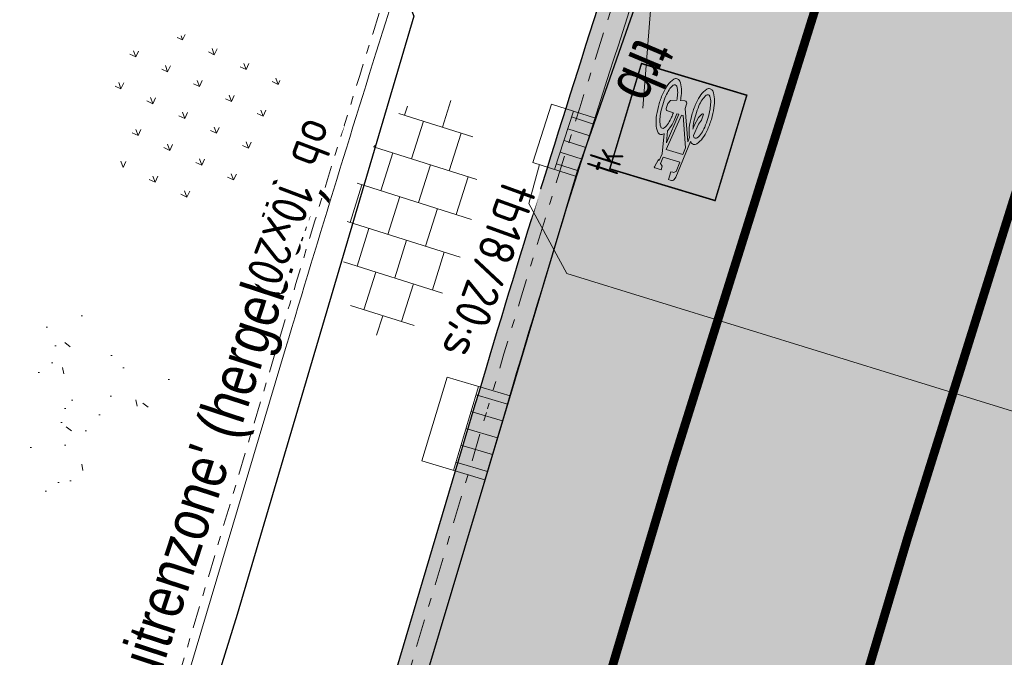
# Model space of a CAD drawing. Header units: metres. Extents: x 111546 to 149831, y 498798 to 507863.
# Tile 920 of 1056: x 111954 to 111966, y 501831 to 501838. Entities that reach past the tile are written whole.
import ezdxf
from ezdxf.enums import TextEntityAlignment as Align

# ---------------------------------------------------------------- set-up
doc = ezdxf.new("R2010")
doc.units = ezdxf.units.M
for name, pattern in [('DASHDOT', [25.4, 12.7, -6.35, 0, -6.35]), ('DASHDOT2', [12.7, 6.35, -3.175, 0, -3.175]), ('JIS_02_0.7', [1.35, 0.75, -0.6]), ('VW-1-1_STREEP', [2, 1, -1])]:
    doc.linetypes.add(name, pattern=pattern)
for name, color, linetype, lineweight in [('2-YY-kolkleiding HWA 125mm', 150, 'Continuous', 15), ('3-nw-arcering-trottoir', 2, 'Continuous', 15), ('3-nw-band-ob 10x20', 7, 'Continuous', 13), ('3-nw-band-ob 10x20-achterkant', 7, 'DASHDOT', 13), ('3-nw-band-trb18-20x20-achterkant-stelspecie', 103, 'DASHDOT2', 15), ('3-nw-band-trb18-20x20-voorkant-stelspecie', 103, 'Continuous', 15), ('3-nw-kolk trottoir', 7, 'Continuous', 13), ('3-nw-text-20-herinrichting', 7, 'Continuous', 15), ('3-vw-kolk-trottoirkolk', 50, 'Continuous', 13), ('4-bs-gras', 253, 'Continuous', 9), ('4-nw-gazon', 7, 'Continuous', 5)]:
    doc.layers.add(name, color=color, linetype=linetype, lineweight=lineweight)
for name, color, linetype in [('3-NW-HV-316010+318010-Afwerken zandbed voor wegfundering en menggranulaat-opp', 20, 'Continuous'), ('3-nw-markering', 7, 'Continuous'), ('3-vw-band-ob 6x20', 30, 'Continuous'), ('3-vw-band-trb-13-15x25', 230, 'Continuous'), ('3-vw-tekst', 3, 'Continuous'), ('3-vw-verkeersbord tekst', 3, 'JIS_02_0.7')]:
    doc.layers.add(name, color=color, linetype=linetype)
doc.layers.add('3-nw-markering-fiets', color=7, linetype='Continuous', lineweight=5, true_color=0xfcfcfc)
doc.layers.add('3-nw-menggranulaat', color=7, linetype='Continuous', lineweight=13, true_color=0xebebeb)
doc.styles.get("Standard").update_dxf_attribs({"font": 'isocp-ie.shx'})
doc.styles.add('veysel', font='isocp-ie.shx', dxfattribs={"height": 0.1})
doc.styles.add('Zaanstad', font='ARIALN.TTF')
doc.styles.add('Zaanstad 1-100 3.5mm', font='ARIALN.TTF', dxfattribs={"height": 0.35})

# ---------------------------------------------------------------- blocks, each defined once
blk = doc.blocks.new('straatkolk_M')
at = {"linetype": 'Continuous'}
for p, q in [((-0.404, 0.475), (-0.569, -0.255)), ((0.569, 0.255), (-0.404, 0.475)), ((0.569, 0.255), (0.404, -0.475)), ((0.404, -0.475), (-0.569, -0.255))]:
    blk.add_line(p, q, dxfattribs=at)
blk = doc.blocks.new('Bestaande trottoirkolk')
for points in [[(-0.4, 0.374), (-0.4, 0.748)], [(-0.2, 0.374), (-0.2, 0.748)], [(0, 0.374), (0, 0.748)], [(0.2, 0.374), (0.2, 0.748)], [(0.4, 0.374), (0.4, 0.748)], [(-0.499, 0.374), (0.499, 0.374)]]:
    blk.add_lwpolyline(points)
at = {"rotation": 12.74062106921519}
blk.add_blockref('straatkolk_M', (0, 0.374), dxfattribs=at)
blk = doc.blocks.new('3-verwijderen')
at = {"linetype": 'Continuous', "lineweight": 13}
blk.add_lwpolyline([(-0.66, 0.34), (0.399, 0.693)], dxfattribs=at)
at = {"linetype": 'Continuous', "lineweight": 13, "style": 'Zaanstad'}
blk.add_attdef('DIAMETER', text='', height=0.5, dxfattribs=at).set_placement((0, 0.56), align=Align.MIDDLE_CENTER)
blk = doc.blocks.new('*U738')
blk.add_line((0.225, 0), (-0.225, 0))
for points in [[(-0.28, -0.262), (-0.28, 0)], [(0, -0.262), (0, 0)], [(-0.14, -0.262), (-0.14, 0)], [(0.14, -0.262), (0.14, 0)], [(0.28, -0.262), (0.28, 0)], [(0.349, -0.262), (-0.349, -0.262)]]:
    blk.add_lwpolyline(points)
at = {"xscale": -0.7000000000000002, "yscale": 0.7000000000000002, "zscale": 0.7000000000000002, "rotation": 347.2593789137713}
blk.add_blockref('straatkolk_M', (0, -0.262), dxfattribs=at)
at = {"linetype": 'DASHDOT', "lineweight": 5, "width": 0.665014}
blk.add_text('tk', height=0.3703, rotation=179.9746, dxfattribs=at).set_placement((0.214, 0.438))
blk = doc.blocks.new('A$Cad01aba3')
h = blk.add_hatch(color=256)
h.paths.add_polyline_path([(0.3367, 1.1162), (0.3221, 1.1162), (0.3221, 1.1162), (0.3074, 1.1162, 0.236068), (0.2928, 1.1016), (0.2855, 1.0796), (0.255, 0.7713, 0.006813), (0.2519, 0.7752, 0.22312), (0.2269, 0.7869, 0.22312), (0.202, 0.7752, 0.090648), (0.17, 0.7183, 0.047451), (0.1532, 0.6486, 0.035374), (0.1464, 0.5527, 0.035374), (0.1532, 0.4569, 0.047451), (0.17, 0.3871, 0.090648), (0.202, 0.3303, 0.22312), (0.2269, 0.3186, 0.22312), (0.2519, 0.3303, 0.090648), (0.2838, 0.3871, 0.047451), (0.3006, 0.4569, 0.035374), (0.3074, 0.5527, 0.035374), (0.3006, 0.6486, 0.047451), (0.2838, 0.7183, 0.038864), (0.2727, 0.7441), (0.2759, 0.7815), (0.3733, 0.5281), (0.3733, 0.4942, 0.544665), (0.3952, 0.4722), (0.4285, 0.4794, 0.008345), (0.4313, 0.4569, 0.047451), (0.4481, 0.3871, 0.090648), (0.48, 0.3303, 0.22312), (0.505, 0.3186, 0.22312), (0.53, 0.3303, 0.090648), (0.5619, 0.3871, 0.047451), (0.5787, 0.4569, 0.035374), (0.5855, 0.5527, 0.035374), (0.5787, 0.6486, 0.047451), (0.5619, 0.7183, 0.090648), (0.53, 0.7752, 0.22312), (0.505, 0.7869, 0.22312), (0.48, 0.7752, 0.006813), (0.4769, 0.7713), (0.4465, 0.9333), (0.4538, 0.9918), (0.4611, 0.9845), (0.4757, 1.0503, 0.548946), (0.4684, 1.0577), (0.4172, 1.0577), (0.4172, 1.0284), (0.4357, 1.0098), (0.4318, 0.9552), (0.2913, 0.9552), (0.2984, 1.0359, -0.281777), (0.3221, 1.0503), (0.3367, 1.0503)])
h.paths.add_polyline_path([(0.4245, 0.8893), (0.3879, 0.5893), (0.3733, 0.5893), (0.2803, 0.8313), (0.2855, 0.8893)], flags=16)
h.paths.add_polyline_path([(0.4391, 0.8381), (0.4583, 0.7423, 0.035986), (0.4481, 0.7183, 0.047451), (0.4313, 0.6486, 0.021905), (0.4255, 0.5893), (0.4099, 0.5893)], flags=16)
h.paths.add_polyline_path([(0.242, 0.7276, -0.01664), (0.2476, 0.7188), (0.2342, 0.6186), (0.2196, 0.582), (0.2196, 0.5381, 0.720759), (0.2269, 0.5308, 0.162278), (0.2342, 0.5381), (0.2489, 0.5674), (0.2635, 0.6405), (0.2662, 0.6706, -0.030907), (0.2738, 0.6279, -0.028874), (0.2781, 0.5527, -0.028874), (0.2738, 0.4775, -0.039407), (0.2631, 0.4234, -0.080527), (0.242, 0.3778, -0.24906), (0.2269, 0.3698, -0.24906), (0.2118, 0.3778, -0.080527), (0.1907, 0.4234, -0.039407), (0.18, 0.4775, -0.028874), (0.1757, 0.5527, -0.028874), (0.18, 0.6279, -0.039407), (0.1907, 0.6821, -0.080527), (0.2118, 0.7276, -0.24906), (0.2269, 0.7357, -0.24906)], flags=16)
h.paths.add_polyline_path([(0.505, 0.7357, -0.24906), (0.5201, 0.7276, -0.080527), (0.5412, 0.6821, -0.039407), (0.5519, 0.6279, -0.028874), (0.5562, 0.5527, -0.028874), (0.5519, 0.4775, -0.039407), (0.5412, 0.4234, -0.080527), (0.5201, 0.3778, -0.24906), (0.505, 0.3698, -0.24906), (0.4899, 0.3778, -0.080527), (0.4688, 0.4234, -0.039407), (0.4581, 0.4775, -0.003097), (0.4572, 0.4856), (0.505, 0.5015), (0.5196, 0.5308), (0.5196, 0.5747, 0.414214), (0.505, 0.5893), (0.4548, 0.5893, -0.014843), (0.4581, 0.6279, -0.039407), (0.4688, 0.6821, -0.080527), (0.4899, 0.7276, -0.24906)], flags=16)
at = {"ltscale": 0.02, "const_width": 0.0118}
blk.add_lwpolyline([(-0.071, 1.1703), (0.8153, 1.1703), (0.8153, 0.284), (-0.071, 0.284)], close=True, dxfattribs=at)
for points in [[(0.255, 0.7713), (0.2855, 1.0796), (0.2928, 1.1016, -0.414214), (0.3221, 1.1162), (0.3367, 1.1162), (0.3367, 1.0503), (0.3221, 1.0503, 0.281777), (0.2984, 1.0359), (0.2913, 0.9552), (0.4318, 0.9552), (0.4357, 1.0098), (0.4172, 1.0284), (0.4172, 1.0577), (0.4684, 1.0577, -0.548946), (0.4757, 1.0503), (0.4611, 0.9845), (0.4538, 0.9918), (0.4465, 0.9333), (0.4769, 0.7713)], [(0.2519, 0.7752, 0.22312), (0.2269, 0.7869, 0.22312), (0.202, 0.7752, 0.090648), (0.17, 0.7183, 0.047451), (0.1532, 0.6486, 0.035374), (0.1464, 0.5527, 0.035374), (0.1532, 0.4569, 0.047451), (0.17, 0.3871, 0.090648), (0.202, 0.3303, 0.22312), (0.2269, 0.3186, 0.22312), (0.2519, 0.3303, 0.090648), (0.2838, 0.3871, 0.047451), (0.3006, 0.4569, 0.035374), (0.3074, 0.5527, 0.035374), (0.3006, 0.6486, 0.047451), (0.2838, 0.7183, 0.038864), (0.2727, 0.7441), (0.2759, 0.7815), (0.3733, 0.5281), (0.3733, 0.4942, 0.544665), (0.3952, 0.4722), (0.4285, 0.4794, 0.008345), (0.4313, 0.4569, 0.047451), (0.4481, 0.3871, 0.090648), (0.48, 0.3303, 0.22312), (0.505, 0.3186, 0.22312), (0.53, 0.3303, 0.090648), (0.5619, 0.3871, 0.047451), (0.5787, 0.4569, 0.035374), (0.5855, 0.5527, 0.035374), (0.5787, 0.6486, 0.047451), (0.5619, 0.7183, 0.090648), (0.53, 0.7752, 0.22312), (0.505, 0.7869, 0.22312), (0.48, 0.7752)]]:
    blk.add_lwpolyline(points, format="xyb")
blk.add_lwpolyline([(0.2803, 0.8313), (0.3733, 0.5893), (0.3879, 0.5893), (0.4245, 0.8893), (0.2855, 0.8893)], close=True)
for points in [[(0.4583, 0.7423, 0.035986), (0.4481, 0.7183, 0.047451), (0.4313, 0.6486, 0.021905), (0.4255, 0.5893), (0.4099, 0.5893), (0.4391, 0.8381)], [(0.2662, 0.6706), (0.2635, 0.6405), (0.2489, 0.5674), (0.2342, 0.5381, -0.162278), (0.2269, 0.5308, -0.720759), (0.2196, 0.5381), (0.2196, 0.582), (0.2342, 0.6186), (0.2476, 0.7188, 0.01664), (0.242, 0.7276, 0.24906), (0.2269, 0.7357, 0.24906), (0.2118, 0.7276, 0.080527), (0.1907, 0.6821, 0.039407), (0.18, 0.6279, 0.028874), (0.1757, 0.5527, 0.028874), (0.18, 0.4775, 0.039407), (0.1907, 0.4234, 0.080527), (0.2118, 0.3778, 0.24906), (0.2269, 0.3698, 0.24906), (0.242, 0.3778, 0.080527), (0.2631, 0.4234, 0.039407), (0.2738, 0.4775, 0.028874), (0.2781, 0.5527, 0.028874), (0.2738, 0.6279, 0.030907)], [(0.5562, 0.5527, 0.028874), (0.5519, 0.6279, 0.039407), (0.5412, 0.6821, 0.080527), (0.5201, 0.7276, 0.24906), (0.505, 0.7357, 0.24906), (0.4899, 0.7276, 0.080527), (0.4688, 0.6821, 0.039407), (0.4581, 0.6279, 0.014843), (0.4548, 0.5893), (0.505, 0.5893, -0.414214), (0.5196, 0.5747), (0.5196, 0.5308), (0.505, 0.5015), (0.4572, 0.4856, 0.003097), (0.4581, 0.4775, 0.039407), (0.4688, 0.4234, 0.080527), (0.4899, 0.3778, 0.24906), (0.505, 0.3698, 0.24906), (0.5201, 0.3778, 0.080527), (0.5412, 0.4234, 0.039407), (0.5519, 0.4775, 0.028874)]]:
    blk.add_lwpolyline(points, format="xyb", close=True)
for centre, start, end in [((0.1123, 0.6594), 38.12736, 39.6888), ((0.6196, 0.6594), 140.3112, 141.87264)]:
    blk.add_arc(centre, 0.1813, start, end)

msp = doc.modelspace()

# ---------------------------------------------------------------- hatches: boundary and pattern name
at = {"layer": '3-nw-arcering-trottoir'}
h = msp.add_hatch(dxfattribs=at)
h.set_pattern_fill('AVH-TEGEL_300X300_HALFST', color=256, scale=1.5, angle=232.43526, style=0, pattern_type=2)
h.set_pattern_definition([(252.458741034, (549094.9785, 242411.10686), (0.07891091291, -0.49688838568), [0.45, -0.45]), (342.45874103, (549094.9785, 242411.10686), (0.13562662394, 0.4290750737), [])])
edge = h.paths.add_edge_path()
edge.add_ellipse((111958.8839, 501835.8792), major_axis=(-0.3673, -1.3578), ratio=0.488545, start_angle=0, end_angle=360)
at = {"layer": '4-bs-gras'}
h = msp.add_hatch(dxfattribs=at)
h.set_pattern_fill('AGR-KRUIDEN', color=256, scale=0.04, pattern_type=2)
h.set_pattern_definition([(110.0468, (111934.99065, 501825.29673), (-0.3626612, 0.1687508), [0.075, -0.4906854]), (65.0468, (111934.99065, 501825.29673), (-0.362661, 0.168751), [0.075, -0.325]), (155.0468, (111934.99065, 501825.29673), (-0.168751, -0.362661), [0.075, -0.325])])
h.paths.add_polyline_path([(111957.4066, 501837.4915), (111956.6897, 501838.0836), (111956.035, 501837.8447), (111955.4618, 501837.8397), (111955.4706, 501836.829), (111955.7716, 501836.0041), (111956.7017, 501836.0606), (111957.137, 501836.5659), (111957.3236, 501836.7663)])
at = {"layer": '4-nw-gazon', "ltscale": 0.1}
h = msp.add_hatch(dxfattribs=at)
h.set_pattern_fill('AGR-GRAS_GAZON', color=256, scale=0.5, angle=-46.148, pattern_type=2)
h.set_pattern_definition([(308.76637, (112555.6338, 501104.5031), (0.9624805, 0.0527809), [0, -0.76, 0, -0.85, 0, -0.8125]), (278.76637, (112555.6338, 501104.5031), (1.4302849, -0.8534867), [0, -0.41, 0, -0.685, 0, -0.2625]), (238.76637, (112555.6202, 501105.1179), (0.037241, -1.5566281), [0, -0.25, 0, -0.9, 0, -1.175]), (228.76637, (112555.6202, 501105.1179), (0.4719491, -1.4929976), [0, -0.125, 0, -0.59, 0, -0.675]), (322.26637, (112557.5103, 501105.8149), (0.8731955, 0.27140796), [0.075, -1.04775]), (281.26637, (112553.7012, 501105.73066), (0.83706867, -0.3680336), [0.075, -1.04775])])
edge = h.paths.add_edge_path()
edge.add_arc((111955.016, 501833.755), 1.1599, 0, 360)

# ---------------------------------------------------------------- linework, layer by layer
at = {"layer": '3-nw-band-ob 10x20', "ltscale": 0.02}
msp.add_lwpolyline([(111945.7316, 501795.0414), (111957.465, 501834.3743, -0.0039777), (111958.6436, 501838.2132, -0.0039777)], format="xyb", dxfattribs=at)
at = {"layer": '3-nw-band-ob 10x20-achterkant', "ltscale": 0.02}
msp.add_lwpolyline([(111945.6358, 501795.07), (111957.3692, 501834.4029, -0.0039233), (111958.5317, 501838.191, -0.0039233)], format="xyb", dxfattribs=at)
at = {"layer": '3-nw-band-trb18-20x20-achterkant-stelspecie', "ltscale": 0.05}
msp.add_lwpolyline([(111939.0701, 501768.2016, 0.0200487), (111948.0315, 501794.3553), (111959.7649, 501833.6882, -0.0058586), (111961.3093, 501838.6654, -0.0058586)], format="xyb", dxfattribs=at)
at = {"layer": '3-nw-band-trb18-20x20-voorkant-stelspecie'}
msp.add_lwpolyline([(111939.2529, 501768.1296, 0.0201788), (111948.2231, 501794.2982), (111959.9565, 501833.631, -0.0075195), (111961.506, 501838.6014)], format="xyb", dxfattribs=at)
at = {"layer": '3-NW-HV-316010+318010-Afwerken zandbed voor wegfundering en menggranulaat-opp'}
msp.add_lwpolyline([(112022.8152, 501980.6823), (112015.7803, 501983.2979), (112012.7309, 501975.0297), (111999.4836, 501939.1108), (111996.2923, 501938.3876), (111992.5179, 501928.7676), (111994.7292, 501926.2197), (111992.7618, 501920.8852), (111990.9535, 501916.2577), (111987.3966, 501907.1552), (111984.5685, 501905.9622), (111979.6175, 501893.2924), (111980.8658, 501890.4421), (111966.3394, 501853.2677, 0.001323), (111965.8609, 501852.0335), (111958.2211, 501851.1683), (111956.6509, 501852.1262), (111953.1617, 501846.4064), (111954.801, 501845.4065), (111961.0159, 501838.2435, 0.0053062), (111959.6211, 501833.7311), (111947.8873, 501794.3967, -0.0409226)], format="xyb", dxfattribs=at)
at = {"layer": '3-nw-markering', "linetype": 'VW-1-1_STREEP', "const_width": 0.1, "flags": 128}
for points in [[(111882.0384, 501668.4378), (111883.7075, 501670.4257, 0.1024983), (111950.1397, 501793.7265), (111961.8731, 501833.0593, -0.0206559), (111968.5282, 501852.4124), (111994.9588, 501920.0509), (112008.7605, 501957.4729)], [(111884.2225, 501666.6038), (111885.8705, 501668.6474, 0.1025141), (111952.817, 501792.8935), (111964.5504, 501832.2264, -0.0206559), (111971.1358, 501851.3764), (111997.5754, 501919.0382), (112011.3989, 501956.5192)]]:
    msp.add_lwpolyline(points, format="xyb", dxfattribs=at)
at = {"layer": '3-vw-band-ob 6x20', "ltscale": 0.05}
msp.add_lwpolyline([(111954.082, 501843.453), (111955.388, 501842.748), (111957.585, 501841.53), (111958.924, 501838.158), (111956.913, 501831.345), (111955.002, 501825.196), (111952.266, 501816.234), (111949.351, 501806.238), (111946.947, 501798.118), (111943.18, 501785.852), (111940.682, 501778.263), (111937.607, 501769.676), (111919.184, 501786.11), (111915.979, 501788.906)], dxfattribs=at)
at = {"layer": '3-vw-band-trb-13-15x25', "ltscale": 0.1}
msp.add_lwpolyline([(111961.5957, 501838.712), (111960.787, 501836.399), (111957.218, 501824.465), (111954.562, 501815.749), (111952.479, 501808.606), (111948.927, 501796.566), (111945.363, 501785.114), (111942.533, 501776.515), (111939.32, 501767.579), (111938.596, 501765.702), (111936.276, 501760.119), (111934.403, 501755.816), (111932.789, 501752.434)], dxfattribs=at)

# ---------------------------------------------------------------- block references
at = {"layer": '3-nw-kolk trottoir', "ltscale": 0.05, "rotation": 252.1306668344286}
msp.add_blockref('*U738', (111960.8849, 501836.6627), dxfattribs=at)
at = {"layer": '3-nw-markering-fiets', "xscale": 1.413164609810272, "yscale": 1.413164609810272, "zscale": 1.413164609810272, "rotation": 163.2373258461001}
msp.add_blockref('A$Cad01aba3', (111962.7364, 501837.6703), dxfattribs=at)
at = {"layer": '3-vw-kolk-trottoirkolk', "rotation": 253.3501004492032}
msp.add_blockref('Bestaande trottoirkolk', (111959.1603, 501833.5716), dxfattribs=at)
at = {"layer": '3-vw-tekst', "rotation": 247.1309332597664}
msp.add_blockref('3-verwijderen', (111961.0505, 501837.7473), dxfattribs=at).add_auto_attribs({'DIAMETER': 'trb'})

# ---------------------------------------------------------------- texts
at = {"layer": '3-vw-verkeersbord tekst', "char_height": 0.5, "attachment_point": 7, "line_spacing_factor": 0.63, "style": 'Zaanstad 1-100 3.5mm'}
for s, width, insert, rotation in [('\\A1;A01-30-ZE(hergebruik)', 4.409154, (111954.7279, 501844.1456), 246.95064), ("\\A1;bord 'uitrenzone' (hergebruik)", 8.780578, (111955.6989, 501829.1256), 71.89617)]:
    msp.add_mtext_dynamic_manual_height_columns(s, width=width, gutter_width=4.5, heights=[0], dxfattribs=dict(at, insert=insert, rotation=rotation))

# ---------------------------------------------------------------- next in the draw order: texts
at = {"layer": '3-nw-text-20-herinrichting', "color": 0, "char_height": 0.408319, "attachment_point": 7, "style": 'veysel', "bg_fill": 3, "box_fill_scale": 1.1, "bg_fill_color": 256, "bg_fill_true_color": 13158600, "bg_fill_transparency": 0}
for s, insert, rotation in [('\\A1;ob 10x20', (111957.6985, 501837.0276), 249.22897), ('\\A1;{\\C256;tb18/20;s}', (111959.9135, 501836.3086), 250.09801)]:
    msp.add_mtext(s, dxfattribs=dict(at, insert=insert, rotation=rotation))

# ---------------------------------------------------------------- next in the draw order: hatches: boundary and pattern name
at = {"layer": '3-nw-menggranulaat', "ltscale": 0.02}
h = msp.add_hatch(color=256, dxfattribs=at)
h.dxf.hatch_style = 1
edge = h.paths.add_edge_path(flags=17)
edge.add_line((111945.4205, 501891.0356), (111945.6729, 501890.794))
edge.add_line((111945.6729, 501890.794), (111945.6874, 501890.807))
edge.add_line((111945.6874, 501890.807), (111945.7046, 501890.8177))
edge.add_line((111945.7046, 501890.8177), (111945.7238, 501890.8259))
edge.add_line((111945.7238, 501890.8259), (111945.7445, 501890.8318))
edge.add_line((111945.7445, 501890.8318), (111945.7662, 501890.8351))
edge.add_line((111945.7662, 501890.8351), (111945.7883, 501890.836))
edge.add_line((111945.7883, 501890.836), (111945.8102, 501890.8344))
edge.add_line((111945.8102, 501890.8344), (111945.8314, 501890.8303))
edge.add_line((111945.8314, 501890.8303), (111945.8513, 501890.8237))
edge.add_line((111945.8513, 501890.8237), (111945.8693, 501890.8145))
edge.add_line((111945.8693, 501890.8145), (111945.8849, 501890.8028))
edge.add_arc((111943.4234, 501888.1077), 3.65, -30.75903, 47.59341, ccw=False)
edge.add_line((111946.56, 501886.241), (111946.396, 501885.9655))
edge.add_line((111946.396, 501885.9655), (111953.9762, 501881.4542))
edge.add_line((111953.9762, 501881.4542), (111958.2826, 501888.69))
edge.add_line((111958.2826, 501888.69), (111956.8741, 501889.9773))
edge.add_line((111956.8741, 501889.9773), (111951.4568, 501894.3664))
edge.add_line((111951.4568, 501894.3664), (111933.3048, 501910.9454))
edge.add_arc((111934.4175, 501912.1637), 1.65, 137.59341, 227.59341, ccw=False)
edge.add_line((111933.1992, 501913.2764), (111952.7546, 501934.6874))
edge.add_line((111952.7546, 501934.6874), (111952.7652, 501934.6999))
edge.add_line((111952.7652, 501934.6999), (111952.7884, 501934.7244))
edge.add_line((111952.7884, 501934.7244), (111958.8189, 501941.3271))
edge.add_arc((111962.9907, 501937.5168), 5.65, 65.58791, 137.59341, ccw=False)
edge.add_line((111965.3258, 501942.6617), (111990.2953, 501931.3286))
edge.add_line((111990.2953, 501931.3286), (111992.5123, 501928.7742))
edge.add_line((111992.5123, 501928.7742), (111996.2832, 501938.3855))
edge.add_line((111996.2832, 501938.3855), (111993.0828, 501937.6602))
edge.add_line((111993.0828, 501937.6602), (111947.8566, 501958.1872))
edge.add_line((111947.8566, 501958.1872), (111944.1829, 501950.2846))
edge.add_line((111944.1829, 501950.2846), (111946.0273, 501949.4554))
edge.add_arc((111943.3152, 501943.3934), 6.641, -41.72574, 65.89655, ccw=False)
edge.add_line((111948.2716, 501938.9734), (111948.2104, 501938.9056))
edge.add_line((111948.2104, 501938.9056), (111948.1767, 501938.8686))
edge.add_line((111948.1767, 501938.8686), (111919.7385, 501908.7564))
edge.add_line((111919.7385, 501908.7564), (111924.5965, 501904.3126))
edge.add_line((111924.5965, 501904.3126), (111926.7841, 501906.8548))
edge.add_line((111926.7841, 501906.8548), (111926.8718, 501906.9396))
edge.add_arc((111927.9845, 501905.4644), 1.8478, 39.9448, 127.02577, ccw=False)
edge.add_line((111929.4011, 501906.6508), (111929.3935, 501906.5287))
edge.add_line((111929.3935, 501906.5287), (111929.4066, 501906.5141))
edge.add_line((111929.4066, 501906.5141), (111929.4175, 501906.497))
edge.add_line((111929.4175, 501906.497), (111929.426, 501906.4777))
edge.add_line((111929.426, 501906.4777), (111929.4321, 501906.4569))
edge.add_line((111929.4321, 501906.4569), (111929.4359, 501906.4352))
edge.add_line((111929.4359, 501906.4352), (111929.4371, 501906.4131))
edge.add_line((111929.4371, 501906.4131), (111929.4359, 501906.3911))
edge.add_line((111929.4359, 501906.3911), (111929.4321, 501906.3699))
edge.add_line((111929.4321, 501906.3699), (111929.4257, 501906.35))
edge.add_line((111929.4257, 501906.35), (111929.4167, 501906.3319))
edge.add_line((111929.4167, 501906.3319), (111929.338, 501906.2428))
edge.add_line((111929.338, 501906.2428), (111945.4205, 501891.0356))
edge = h.paths.add_edge_path()
edge.add_line((111939.0689, 501884.2217), (111923.2649, 501898.6751))
edge.add_line((111923.2649, 501898.6751), (111923.0035, 501899.3073))
edge.add_line((111923.0035, 501899.3073), (111922.989, 501899.2943))
edge.add_line((111922.989, 501899.2943), (111922.9719, 501899.2837))
edge.add_line((111922.9719, 501899.2837), (111922.9527, 501899.2756))
edge.add_line((111922.9527, 501899.2756), (111922.932, 501899.2699))
edge.add_line((111922.932, 501899.2699), (111922.9104, 501899.2666))
edge.add_line((111922.9104, 501899.2666), (111922.8883, 501899.2659))
edge.add_line((111922.8883, 501899.2659), (111922.8665, 501899.2676))
edge.add_line((111922.8665, 501899.2676), (111922.8453, 501899.2718))
edge.add_line((111922.8453, 501899.2718), (111922.8254, 501899.2785))
edge.add_line((111922.8254, 501899.2785), (111922.8074, 501899.2877))
edge.add_line((111922.8074, 501899.2877), (111922.7918, 501899.2994))
edge.add_line((111922.7918, 501899.2994), (111922.7244, 501899.361))
edge.add_arc((111923.7904, 501900.8134), 1.8016, 142.46827, 233.72181, ccw=False)
edge.add_line((111922.3617, 501901.9109), (111924.5902, 501904.3072))
edge.add_line((111924.5902, 501904.3072), (111919.7344, 501908.7519))
edge.add_line((111919.7344, 501908.7519), (111909.1625, 501897.0827))
edge.add_line((111909.1625, 501897.0827), (111913.8523, 501892.7753))
edge.add_line((111913.8523, 501892.7753), (111915.8761, 501894.9148))
edge.add_arc((111917.0874, 501893.8799), 1.5932, 61.0323, 139.48943, ccw=False)
edge.add_line((111917.8591, 501895.2738), (111918.9555, 501894.4073))
edge.add_line((111918.9555, 501894.4073), (111918.9686, 501894.3928))
edge.add_line((111918.9686, 501894.3928), (111918.9794, 501894.3756))
edge.add_line((111918.9794, 501894.3756), (111918.9879, 501894.3564))
edge.add_line((111918.9879, 501894.3564), (111918.9939, 501894.3357))
edge.add_line((111918.9939, 501894.3357), (111918.9976, 501894.314))
edge.add_line((111918.9976, 501894.314), (111918.9988, 501894.2919))
edge.add_line((111918.9988, 501894.2919), (111918.9974, 501894.27))
edge.add_line((111918.9974, 501894.27), (111918.9936, 501894.2488))
edge.add_line((111918.9936, 501894.2488), (111918.9871, 501894.2289))
edge.add_line((111918.9871, 501894.2289), (111918.9781, 501894.2108))
edge.add_line((111918.9781, 501894.2108), (111918.9664, 501894.1952))
edge.add_line((111918.9664, 501894.1952), (111937.2225, 501877.2639))
edge.add_line((111937.2225, 501877.2639), (111937.3506, 501877.4043))
edge.add_line((111937.3506, 501877.4043), (111937.3651, 501877.4173))
edge.add_line((111937.3651, 501877.4173), (111937.3822, 501877.4279))
edge.add_line((111937.3822, 501877.4279), (111937.4014, 501877.4361))
edge.add_line((111937.4014, 501877.4361), (111937.4221, 501877.4419))
edge.add_line((111937.4221, 501877.4419), (111937.4437, 501877.4452))
edge.add_line((111937.4437, 501877.4452), (111937.4658, 501877.446))
edge.add_line((111937.4658, 501877.446), (111937.4876, 501877.4444))
edge.add_line((111937.4876, 501877.4444), (111937.5088, 501877.4403))
edge.add_line((111937.5088, 501877.4403), (111937.5286, 501877.4336))
edge.add_line((111937.5286, 501877.4336), (111937.5466, 501877.4245))
edge.add_line((111937.5466, 501877.4245), (111937.5622, 501877.4128))
edge.add_line((111937.5622, 501877.4128), (111938.7544, 501876.3239))
edge.add_arc((111936.2929, 501873.6289), 3.65, -30.75903, 47.59341, ccw=False)
edge.add_line((111939.4294, 501871.7622), (111938.385, 501870.0074))
edge.add_arc((111935.2485, 501871.8741), 3.65, 245.34011, 329.24097, ccw=False)
edge.add_line((111933.7256, 501868.557), (111929.0206, 501864.0685))
edge.add_arc((111924.456, 501860.7388), 5.65, -42.41791, 36.11015, ccw=False)
edge.add_line((111928.6271, 501856.9276), (111889.9448, 501814.5917))
edge.add_line((111889.9448, 501814.5917), (111889.9191, 501814.5632))
edge.add_line((111889.9191, 501814.5632), (111886.2337, 501810.5301))
edge.add_arc((111888.7069, 501808.2704), 3.35, 137.58209, 197.54111)
edge.add_line((111885.5126, 501807.2607), (111890.1896, 501792.4643))
edge.add_arc((111884.8023, 501790.7615), 5.65, -42.58489, 17.54111, ccw=False)
edge.add_line((111888.9623, 501786.9382), (111860.4469, 501755.9116))
edge.add_line((111860.4469, 501755.9116), (111859.2031, 501754.8538))
edge.add_arc((111856.663, 501757.1884), 3.45, 227.41511, 317.41511, ccw=False)
edge.add_line((111854.3284, 501754.6482), (111853.4568, 501755.1777))
edge.add_line((111853.4568, 501755.1777), (111841.6617, 501766.0181))
edge.add_line((111841.6617, 501766.0181), (111839.7535, 501767.7719))
edge.add_line((111839.7535, 501767.7719), (111835.8964, 501763.5751))
edge.add_line((111835.8964, 501763.5751), (111836.3161, 501763.1893))
edge.add_line((111836.3161, 501763.1893), (111876.9192, 501725.8727))
edge.add_line((111876.9192, 501725.8727), (111896.1196, 501708.2263))
edge.add_line((111896.1196, 501708.2263), (111899.9767, 501712.4231))
edge.add_line((111899.9767, 501712.4231), (111865.4492, 501744.1559))
edge.add_line((111865.4492, 501744.1559), (111865.3726, 501744.498))
edge.add_arc((111868.3838, 501747.7744), 4.45, 137.6472, 227.41511, ccw=False)
edge.add_line((111865.0952, 501750.7724), (111898.3784, 501787.2824))
edge.add_arc((111895.9027, 501789.5392), 3.35, 317.64716, 383.53609)
edge.add_line((111898.974, 501790.877), (111897.9326, 501793.2678))
edge.add_line((111897.9326, 501793.2678), (111893.2508, 501804.0168))
edge.add_arc((111897.6973, 501805.9535), 4.85, 137.58209, 203.53609, ccw=False)
edge.add_line((111894.1169, 501809.225), (111896.1368, 501811.4357))
edge.add_line((111896.1368, 501811.4357), (111933.9229, 501852.7908))
edge.add_arc((111938.094, 501848.9797), 5.65, 58.6164, 137.58209, ccw=False)
edge.add_line((111941.0363, 501853.8031), (111953.1191, 501846.4325))
edge.add_line((111953.1191, 501846.4325), (111956.6082, 501852.1523))
edge.add_line((111956.6082, 501852.1523), (111946.6541, 501858.2243))
edge.add_arc((111949.5965, 501863.0477), 5.65, 149.24097, 238.6164, ccw=False)
edge.add_line((111944.7413, 501865.9373), (111953.9493, 501881.412))
edge.add_line((111953.9493, 501881.412), (111946.3755, 501885.9311))
edge.add_line((111946.3755, 501885.9311), (111945.5156, 501884.4862))
edge.add_arc((111942.3791, 501886.3529), 3.65, 227.59341, 329.24097, ccw=False)
edge.add_line((111939.9176, 501883.6579), (111939.889, 501883.6834))
edge.add_line((111939.889, 501883.6834), (111939.8577, 501883.7108))
edge.add_line((111939.8577, 501883.7108), (111939.7902, 501883.77))
edge.add_line((111939.7902, 501883.77), (111939.7218, 501883.8337))
edge.add_line((111939.7218, 501883.8337), (111939.6895, 501883.8666))
edge.add_line((111939.6895, 501883.8666), (111939.6596, 501883.8999))
edge.add_line((111939.6596, 501883.8999), (111939.6328, 501883.9333))
edge.add_line((111939.6328, 501883.9333), (111939.6101, 501883.9666))
edge.add_line((111939.6101, 501883.9666), (111939.5924, 501883.9996))
edge.add_line((111939.5924, 501883.9996), (111939.5804, 501884.032))
edge.add_line((111939.5804, 501884.032), (111939.5751, 501884.0637))
edge.add_line((111939.5751, 501884.0637), (111939.5772, 501884.0942))
edge.add_line((111939.5772, 501884.0942), (111939.5814, 501884.109))
edge.add_line((111939.5814, 501884.109), (111939.5877, 501884.1235))
edge.add_line((111939.5877, 501884.1235), (111939.5963, 501884.1376))
edge.add_line((111939.5963, 501884.1376), (111939.3596, 501884.0053))
edge.add_line((111939.3596, 501884.0053), (111939.0689, 501884.2217))
edge = h.paths.add_edge_path(flags=17)
edge.add_line((111933.0577, 501869.1111), (111912.895, 501887.549))
edge.add_line((111912.895, 501887.549), (111912.8805, 501887.5359))
edge.add_line((111912.8805, 501887.5359), (111912.8633, 501887.5253))
edge.add_line((111912.8633, 501887.5253), (111912.8441, 501887.517))
edge.add_line((111912.8441, 501887.517), (111912.8234, 501887.5112))
edge.add_line((111912.8234, 501887.5112), (111912.8017, 501887.5079))
edge.add_line((111912.8017, 501887.5079), (111912.7796, 501887.507))
edge.add_line((111912.7796, 501887.507), (111912.7577, 501887.5086))
edge.add_line((111912.7577, 501887.5086), (111912.7366, 501887.5127))
edge.add_line((111912.7366, 501887.5127), (111912.7167, 501887.5193))
edge.add_line((111912.7167, 501887.5193), (111912.6986, 501887.5285))
edge.add_line((111912.6986, 501887.5285), (111912.683, 501887.5402))
edge.add_line((111912.683, 501887.5402), (111912.2714, 501887.9162))
edge.add_arc((111913.4223, 501889.4072), 1.8836, 145.26236, 232.33447, ccw=False)
edge.add_line((111911.8745, 501890.4805), (111913.8494, 501892.7722))
edge.add_line((111913.8494, 501892.7722), (111909.1549, 501897.0744))
edge.add_line((111909.1549, 501897.0744), (111901.8785, 501889.0129))
edge.add_line((111901.8785, 501889.0129), (111928.2662, 501864.9107))
edge.add_arc((111924.456, 501860.7388), 5.65, 37.7584, 47.59468, ccw=False)
edge.add_line((111928.9229, 501864.1984), (111933.6754, 501868.5805))
edge.add_arc((111935.2485, 501871.8741), 3.65, 233.53134, 244.47053, ccw=False)
edge.add_line((111933.079, 501868.9388), (111933.0701, 501868.9465))
edge.add_line((111933.0701, 501868.9465), (111933.0624, 501868.9556))
edge.add_line((111933.0624, 501868.9556), (111933.0558, 501868.9659))
edge.add_line((111933.0558, 501868.9659), (111933.0502, 501868.9772))
edge.add_line((111933.0502, 501868.9772), (111933.0458, 501868.9893))
edge.add_line((111933.0458, 501868.9893), (111933.0424, 501869.0021))
edge.add_line((111933.0424, 501869.0021), (111933.039, 501869.0288))
edge.add_line((111933.039, 501869.0288), (111933.0399, 501869.056))
edge.add_line((111933.0399, 501869.056), (111933.0451, 501869.0822))
edge.add_line((111933.0451, 501869.0822), (111933.0493, 501869.0944))
edge.add_line((111933.0493, 501869.0944), (111933.0545, 501869.1059))
edge.add_line((111933.0545, 501869.1059), (111933.0608, 501869.1163))
edge.add_line((111933.0608, 501869.1163), (111933.0682, 501869.1256))
edge.add_line((111933.0682, 501869.1256), (111933.0577, 501869.1111))
edge = h.paths.add_edge_path()
edge.add_line((111992.5179, 501928.7676), (111994.7292, 501926.2197))
edge.add_line((111994.7292, 501926.2197), (111992.7618, 501920.8852))
edge.add_line((111992.7618, 501920.8852), (111990.9535, 501916.2577))
edge.add_line((111990.9535, 501916.2577), (111987.3966, 501907.1552))
edge.add_line((111987.3966, 501907.1552), (111984.5685, 501905.9622))
edge.add_line((111984.5685, 501905.9622), (111979.6175, 501893.2924))
edge.add_line((111979.6175, 501893.2924), (111980.8658, 501890.4421))
edge.add_line((111980.8658, 501890.4421), (111966.3394, 501853.2677))
edge.add_arc((112199.3326, 501762.2227), 250.15, 158.656294, 158.959504)
edge.add_line((111965.8609, 501852.0335), (111958.2211, 501851.1683))
edge.add_line((111958.2211, 501851.1683), (111956.6509, 501852.1262))
edge.add_line((111956.6509, 501852.1262), (111953.1617, 501846.4064))
edge.add_line((111953.1617, 501846.4064), (111954.801, 501845.4065))
edge.add_line((111954.801, 501845.4065), (111961.2929, 501839.1012))
edge.add_arc((112172.9168, 501770.2756), 222.5345, 161.984141, 163.432257)
edge.add_line((111959.6211, 501833.7311), (111947.8873, 501794.3967))
edge.add_arc((111619.3818, 501892.3933), 342.8107, 334.016078, 343.389614, ccw=False)
edge.add_line((111927.5402, 501742.2014), (111914.6403, 501718.2034))
edge.add_arc((111619.3446, 501892.406), 342.85, 327.803063, 329.462534, ccw=False)
edge.add_line((111909.4717, 501709.7249), (111902.159, 501710.4174))
edge.add_line((111902.159, 501710.4174), (111900.0135, 501712.3893))
edge.add_line((111900.0135, 501712.3893), (111896.1564, 501708.1925))
edge.add_line((111896.1564, 501708.1925), (111898.3692, 501706.1588))
edge.add_line((111898.3692, 501706.1588), (111901.9376, 501698.2777))
edge.add_arc((111620.0913, 501891.8095), 341.8946, 319.976566, 325.524268, ccw=False)
edge.add_line((111881.9079, 501671.9368), (111875.8132, 501664.6874))
edge.add_line((111875.8132, 501664.6874), (111881.8015, 501659.8582))
edge.add_line((111881.8015, 501659.8582), (111887.6852, 501667.154))
edge.add_arc((111619.6416, 501892.2362), 350.0133, 319.979072, 330.881819)
edge.add_line((111925.4195, 501721.9153), (111934.2415, 501738.8209))
edge.add_arc((111619.6416, 501892.2362), 350.0133, 334.00373, 336.636623)
edge.add_line((111940.9568, 501753.4345), (111946.615, 501767.3333))
edge.add_arc((111619.5305, 501892.3164), 350.15, 339.087525, 343.389614)
edge.add_line((111955.069, 501792.2218), (111966.8024, 501831.5546))
edge.add_arc((112199.5184, 501762.133), 242.85, 158.656294, 163.389614, ccw=False)
edge.add_line((111973.3246, 501850.5211), (111996.8969, 501910.8449))
edge.add_line((111996.8969, 501910.8449), (111999.7725, 501918.2039))
edge.add_line((111999.7725, 501918.2039), (112014.2094, 501957.3484))
edge.add_line((112014.2094, 501957.3484), (112017.327, 501965.8015))
edge.add_line((112017.327, 501965.8015), (112023.9953, 501969.4553))
edge.add_line((112023.9953, 501969.4553), (112025.9918, 501974.4606))
edge.add_line((112025.9918, 501974.4606), (112023.5855, 501976.2269))
edge.add_line((112023.5855, 501976.2269), (112024.3517, 501978.5545))
edge.add_line((112024.3517, 501978.5545), (112022.3088, 501979.3064))
edge.add_line((112022.3088, 501979.3064), (112022.8152, 501980.6823))
edge.add_line((112022.8152, 501980.6823), (112015.7803, 501983.2979))
edge.add_line((112015.7803, 501983.2979), (112012.7309, 501975.0297))
edge.add_line((112012.7309, 501975.0297), (111999.4836, 501939.1108))
edge.add_line((111999.4836, 501939.1108), (111996.2923, 501938.3876))
edge.add_line((111996.2923, 501938.3876), (111992.5179, 501928.7676))
edge = h.paths.add_edge_path()
edge.add_line((112022.6664, 501569.4539), (112021.9525, 501567.8914))
edge.add_arc((112022.5437, 501567.6213), 0.65, 155.44535, 245.26702)
edge.add_line((112022.2718, 501567.0309), (112030.4099, 501563.2821))
edge.add_arc((112030.6818, 501563.8725), 0.65, 245.26702, 335.61275)
edge.add_line((112031.2738, 501563.6041), (112031.7526, 501564.6357))
edge.add_line((112031.7526, 501564.6357), (112037.7391, 501577.621))
edge.add_line((112037.7391, 501577.621), (112039.5258, 501581.518))
edge.add_line((112039.5258, 501581.518), (112043.4029, 501579.7321))
edge.add_line((112043.4029, 501579.7321), (112042.2053, 501577.1324))
edge.add_arc((112042.7957, 501576.8604), 0.65, 155.26702, 244.8963)
edge.add_line((112042.5199, 501576.2718), (112043.6841, 501575.7264))
edge.add_line((112043.6841, 501575.7264), (112037.3742, 501562.0284))
edge.add_line((112037.3742, 501562.0284), (112036.9034, 501561.0065))
edge.add_arc((112037.4938, 501560.7346), 0.65, 155.26702, 245.26702)
edge.add_line((112037.2219, 501560.1442), (112070.2963, 501544.9086))
edge.add_line((112070.2963, 501544.9086), (112090.0758, 501535.7972))
edge.add_line((112090.0758, 501535.7972), (112106.9799, 501528.0104))
edge.add_line((112106.9799, 501528.0104), (112102.6804, 501518.6766))
edge.add_line((112102.6804, 501518.6766), (112096.6219, 501521.4671))
edge.add_line((112096.6219, 501521.4671), (112098.0341, 501524.5333))
edge.add_line((112098.0341, 501524.5333), (112072.1423, 501536.474))
edge.add_line((112072.1423, 501536.474), (112068.2561, 501528.0329))
edge.add_line((112068.2561, 501528.0329), (112094.1523, 501516.1055))
edge.add_line((112094.1523, 501516.1055), (112096.6009, 501521.4217))
edge.add_line((112096.6009, 501521.4217), (112102.6595, 501518.6312))
edge.add_line((112102.6595, 501518.6312), (112097.7794, 501508.0373))
edge.add_line((112097.7794, 501508.0373), (112065.7267, 501522.8023))
edge.add_line((112065.7267, 501522.8023), (112072.124, 501536.69))
edge.add_line((112072.124, 501536.69), (112023.5558, 501559.0627))
edge.add_arc((112021.6103, 501554.8393), 4.65, 65.26702, 155.26702)
edge.add_line((112017.3868, 501556.7848), (112004.8207, 501529.5055))
edge.add_line((112004.8207, 501529.5055), (111991.5629, 501500.7245))
edge.add_line((111991.5629, 501500.7245), (111991.191, 501493.9811))
edge.add_line((111991.191, 501493.9811), (111981.4392, 501500.8561))
edge.add_line((111981.4392, 501500.8561), (111985.3353, 501503.2189))
edge.add_line((111985.3353, 501503.2189), (111995.4999, 501525.2871))
edge.add_line((111995.4999, 501525.2871), (112013.4446, 501564.2406))
edge.add_line((112013.4446, 501564.2406), (112022.0681, 501582.9609))
edge.add_line((112022.0681, 501582.9609), (112027.6993, 501580.3669))
edge.add_line((112027.6993, 501580.3669), (112027.4871, 501579.9062))
edge.add_line((112027.4871, 501579.9062), (112022.6664, 501569.4539))

# ---------------------------------------------------------------- next in the draw order: linework, layer by layer
at = {"layer": '2-YY-kolkleiding HWA 125mm', "ltscale": 0.06}
msp.add_lwpolyline([(111960.3543, 501836.467), (111960.2346, 501836.0257), (111960.6654, 501835.2259), (111968.5335, 501832.8008)], dxfattribs=at)

doc.saveas('drawing.dxf')
